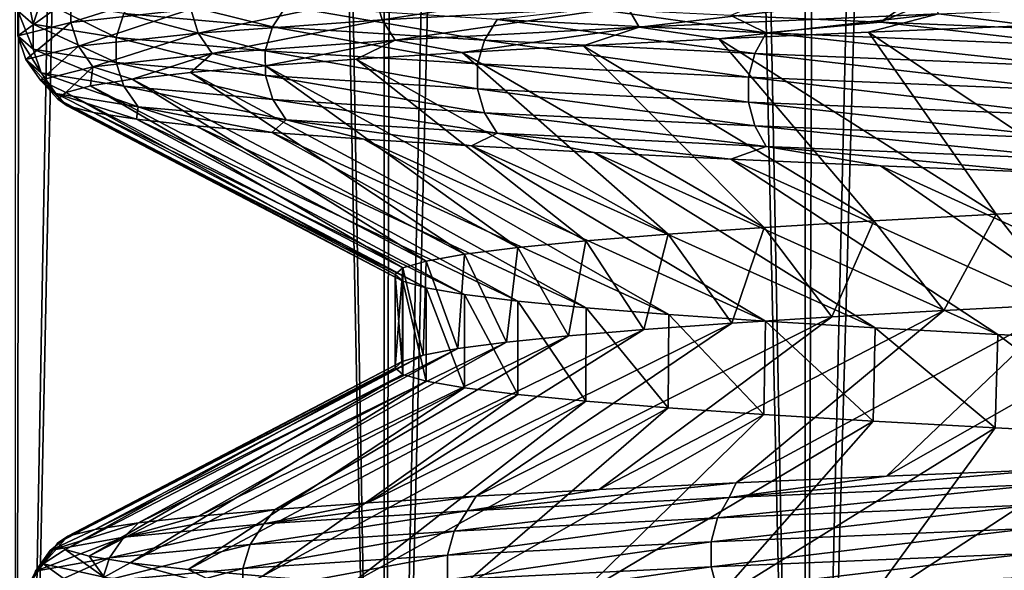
# Model space of a CAD drawing. Header units: metres. Extents: x -206 to 75, y -104 to 104.
# Tile 475 of 656: x -10.46 to -7.42, y -93.25 to -91.56. Entities that reach past the tile are written whole.
import ezdxf

# ---------------------------------------------------------------- set-up
doc = ezdxf.new("R2010")
doc.units = ezdxf.units.M
doc.layers.add('solid_01_1-CONSUMER_THERM_B_125288', color=7, linetype='CONTINUOUS')

msp = doc.modelspace()

# ---------------------------------------------------------------- linework, layer by layer
at = {"layer": 'solid_01_1-CONSUMER_THERM_B_125288'}
for points in [[(-7.335672, -66.707863, 35.473965), (-8.037544, -66.726852, 34.97081), (-8.035554, -97, 34.972336)], [(-7.335672, -66.707863, 35.473965), (-8.035554, -97, 34.972336), (-6.599802, -97, 35.931637)], [(-8.037544, -66.726852, 34.97081), (-8.704977, -66.745857, 34.422871), (-8.035554, -97, 34.972336)], [(-9.335324, -66.764755, 33.832294), (-9.925726, -66.783531, 33.201721), (-9.333812, -97, 33.833813)], [(-8.704977, -66.745857, 34.422871), (-9.335324, -66.764755, 33.832294), (-9.333812, -97, 33.833813)], [(-8.704977, -66.745857, 34.422871), (-9.333812, -97, 33.833813), (-8.035554, -97, 34.972336)], [(-9.925726, -66.783531, 33.201721), (-10.473459, -66.802338, 32.534092), (-10.472335, -97, 32.535553)], [(-9.925726, -66.783531, 33.201721), (-10.472335, -97, 32.535553), (-9.333812, -97, 33.833813)], [(-10.926984, -67.163429, 17.094528), (-10.413426, -67.182404, 16.388247), (-10.472326, -97, 16.464436)], [(-10.413426, -67.182404, 16.388247), (-9.854057, -67.201515, 15.717201), (-10.472326, -97, 16.464436)], [(-9.854057, -67.201515, 15.717201), (-9.333823, -97, 15.166199), (-10.472326, -97, 16.464436)], [(-9.854057, -67.201515, 15.717201), (-9.251797, -67.220741, 15.084891), (-9.333823, -97, 15.166199)], [(-9.251797, -67.220741, 15.084891), (-8.60883, -67.239937, 14.4936), (-9.333823, -97, 15.166199)], [(-8.60883, -67.239937, 14.4936), (-8.0356, -97, 14.027699), (-9.333823, -97, 15.166199)], [(-8.60883, -67.239937, 14.4936), (-7.928323, -67.258987, 13.946247), (-8.0356, -97, 14.027699)], [(-7.928323, -67.258987, 13.946247), (-7.213043, -67.277962, 13.445046), (-8.0356, -97, 14.027699)], [(-7.213043, -67.277962, 13.445046), (-6.599861, -97, 13.068396), (-8.0356, -97, 14.027699)], [(-7.028803, -91.021385, 18.410177), (-8.2651, -91.54306, 18.285923), (-7.803605, -91.563553, 17.715429)], [(-6.578492, -91.042076, 17.926306), (-7.028803, -91.021385, 18.410177), (-7.803605, -91.563553, 17.715429)], [(-6.578492, -91.042076, 17.926306), (-7.803605, -91.563553, 17.715429), (-7.300748, -91.584198, 17.177347)], [(-10.300554, -91.488106, 26.384697), (-9.930492, -91.447166, 27.821144), (-10.300492, -91.564903, 26.384684)], [(-9.930492, -91.447166, 27.821144), (-9.930432, -91.523972, 27.821123), (-10.300492, -91.564903, 26.384684)], [(-9.362076, -91.483032, 29.191193), (-8.605121, -91.442101, 30.466625), (-9.340237, -91.556465, 29.180248)], [(-8.605121, -91.442101, 30.466625), (-8.585047, -91.515526, 30.452705), (-9.340237, -91.556465, 29.180248)], [(-10.439236, -91.455574, 24.909597), (-10.463531, -91.529037, 24.910549), (-10.416108, -91.569977, 23.427963)], [(-10.391922, -91.496513, 23.430454), (-10.439236, -91.455574, 24.909597), (-10.416108, -91.569977, 23.427963)], [(-10.093398, -91.474045, 21.983599), (-10.1371, -91.537445, 21.972704), (-9.678097, -91.578384, 20.565994)], [(-9.636374, -91.514977, 20.582954), (-10.093398, -91.474045, 21.983599), (-9.678097, -91.578384, 20.565994)], [(-9.930432, -91.523972, 27.821123), (-9.362076, -91.483032, 29.191193), (-9.907268, -91.597397, 27.813374)], [(-9.362076, -91.483032, 29.191193), (-9.340237, -91.556465, 29.180248), (-9.907268, -91.597397, 27.813374)], [(-8.585047, -91.515526, 30.452705), (-7.657618, -91.474594, 31.605968), (-8.547958, -91.578865, 30.426989)], [(-7.657618, -91.474594, 31.605968), (-7.624536, -91.537933, 31.57527), (-8.547958, -91.578865, 30.426989)], [(-10.463531, -91.529037, 24.910549), (-10.300554, -91.488106, 26.384697), (-10.463469, -91.605843, 24.910545)], [(-10.300554, -91.488106, 26.384697), (-10.300492, -91.564903, 26.384684), (-10.463469, -91.605843, 24.910545)], [(-10.391922, -91.496513, 23.430454), (-10.416108, -91.569977, 23.427963), (-10.160692, -91.610909, 21.966822)], [(-10.1371, -91.537445, 21.972704), (-10.391922, -91.496513, 23.430454), (-10.160692, -91.610909, 21.966822)], [(-7.624536, -91.537933, 31.57527), (-6.548771, -91.496994, 32.582012), (-7.339146, -91.574463, 31.784136)], [(-10.463531, -91.529037, 24.910549), (-10.463469, -91.605843, 24.910545), (-10.416044, -91.646774, 23.427967)], [(-10.416108, -91.569977, 23.427963), (-10.463531, -91.529037, 24.910549), (-10.416044, -91.646774, 23.427967)], [(-10.300492, -91.564903, 26.384684), (-9.930432, -91.523972, 27.821123), (-10.276464, -91.638336, 26.380285)], [(-9.930432, -91.523972, 27.821123), (-9.907268, -91.597397, 27.813374), (-10.276464, -91.638336, 26.380285)], [(-10.1371, -91.537445, 21.972704), (-10.160692, -91.610909, 21.966822), (-9.700621, -91.651848, 20.556837)], [(-9.678097, -91.578384, 20.565994), (-10.1371, -91.537445, 21.972704), (-9.700621, -91.651848, 20.556837)], [(-9.636374, -91.514977, 20.582954), (-9.678097, -91.578384, 20.565994), (-9.024897, -91.619316, 19.238012)], [(-8.98599, -91.555916, 19.260696), (-9.636374, -91.514977, 20.582954), (-9.024897, -91.619316, 19.238012)], [(-9.340237, -91.556465, 29.180248), (-8.585047, -91.515526, 30.452705), (-9.299886, -91.619804, 29.160028)], [(-8.585047, -91.515526, 30.452705), (-8.547958, -91.578865, 30.426989), (-9.299886, -91.619804, 29.160028)], [(-8.15606, -91.596848, 18.043257), (-8.686191, -91.52256, 18.889984), (-8.98599, -91.555916, 19.260696)], [(-8.15606, -91.596848, 18.043257), (-8.2651, -91.54306, 18.285923), (-8.686191, -91.52256, 18.889984)], [(-8.547958, -91.578865, 30.426989), (-7.624536, -91.537933, 31.57527), (-8.301942, -91.615715, 30.66427)], [(-7.624536, -91.537933, 31.57527), (-7.840526, -91.595055, 31.241304), (-8.301942, -91.615715, 30.66427)], [(-8.15606, -91.596848, 18.043257), (-7.803605, -91.563553, 17.715429), (-8.2651, -91.54306, 18.285923)], [(-7.624536, -91.537933, 31.57527), (-7.339146, -91.574463, 31.784136), (-7.840526, -91.595055, 31.241304)], [(-10.463469, -91.605843, 24.910545), (-10.300492, -91.564903, 26.384684), (-10.439059, -91.679268, 24.909586)], [(-10.300492, -91.564903, 26.384684), (-10.276464, -91.638336, 26.380285), (-10.439059, -91.679268, 24.909586)], [(-10.416108, -91.569977, 23.427963), (-10.416044, -91.646774, 23.427967), (-10.16063, -91.687714, 21.966835)], [(-10.160692, -91.610909, 21.966822), (-10.416108, -91.569977, 23.427963), (-10.16063, -91.687714, 21.966835)], [(-9.907268, -91.597397, 27.813374), (-9.340237, -91.556465, 29.180248), (-9.864467, -91.660736, 27.799061)], [(-9.340237, -91.556465, 29.180248), (-9.299886, -91.619804, 29.160028), (-9.864467, -91.660736, 27.799061)], [(-8.98599, -91.555916, 19.260696), (-9.024897, -91.619316, 19.238012), (-8.191374, -91.660255, 18.015303)], [(-8.15606, -91.596848, 18.043257), (-8.98599, -91.555916, 19.260696), (-8.191374, -91.660255, 18.015303)], [(-7.161644, -91.637787, 16.956079), (-7.803605, -91.563553, 17.715429), (-8.15606, -91.596848, 18.043257)], [(-7.840526, -91.595055, 31.241304), (-7.339146, -91.574463, 31.784136), (-7.031831, -92.13562, 30.586325)], [(-7.161644, -91.637787, 16.956079), (-7.300748, -91.584198, 17.177347), (-7.803605, -91.563553, 17.715429)], [(-10.276464, -91.638336, 26.380285), (-9.907268, -91.597397, 27.813374), (-10.232068, -91.701675, 26.372164)], [(-9.907268, -91.597397, 27.813374), (-9.864467, -91.660736, 27.799061), (-10.232068, -91.701675, 26.372164)], [(-9.678097, -91.578384, 20.565994), (-9.700621, -91.651848, 20.556837), (-9.0459, -91.69278, 19.225765)], [(-9.024897, -91.619316, 19.238012), (-9.678097, -91.578384, 20.565994), (-9.0459, -91.69278, 19.225765)], [(-9.299886, -91.619804, 29.160028), (-8.547958, -91.578865, 30.426989), (-9.093428, -91.656967, 29.42313)], [(-8.547958, -91.578865, 30.426989), (-8.720471, -91.636391, 30.056818), (-9.093428, -91.656967, 29.42313)], [(-8.547958, -91.578865, 30.426989), (-8.301942, -91.615715, 30.66427), (-8.720471, -91.636391, 30.056818)], [(-8.301942, -91.615715, 30.66427), (-7.840526, -91.595055, 31.241304), (-7.447095, -92.156235, 30.070528)], [(-8.15606, -91.596848, 18.043257), (-8.191374, -91.660255, 18.015303), (-7.192653, -91.701195, 16.923416)], [(-7.161644, -91.637787, 16.956079), (-8.15606, -91.596848, 18.043257), (-7.192653, -91.701195, 16.923416)], [(-7.840526, -91.595055, 31.241304), (-7.031831, -92.13562, 30.586325), (-7.447095, -92.156235, 30.070528)], [(-10.463469, -91.605843, 24.910545), (-10.439059, -91.679268, 24.909586), (-10.391746, -91.720207, 23.430468)], [(-10.416044, -91.646774, 23.427967), (-10.463469, -91.605843, 24.910545), (-10.391746, -91.720207, 23.430468)], [(-10.160692, -91.610909, 21.966822), (-10.16063, -91.687714, 21.966835), (-9.700561, -91.728645, 20.55686)], [(-9.700621, -91.651848, 20.556837), (-10.160692, -91.610909, 21.966822), (-9.700561, -91.728645, 20.55686)], [(-9.864467, -91.660736, 27.799061), (-9.299886, -91.619804, 29.160028), (-9.699984, -91.69799, 28.081945)], [(-9.299886, -91.619804, 29.160028), (-9.42008, -91.677452, 28.764536), (-9.699984, -91.69799, 28.081945)], [(-9.299886, -91.619804, 29.160028), (-9.093428, -91.656967, 29.42313), (-9.42008, -91.677452, 28.764536)], [(-9.024897, -91.619316, 19.238012), (-9.0459, -91.69278, 19.225765), (-8.210438, -91.733719, 18.000208)], [(-8.191374, -91.660255, 18.015303), (-9.024897, -91.619316, 19.238012), (-8.210438, -91.733719, 18.000208)], [(-8.720471, -91.636391, 30.056818), (-8.301942, -91.615715, 30.66427), (-7.824466, -92.176949, 29.526701)], [(-8.301942, -91.615715, 30.66427), (-7.447095, -92.156235, 30.070528), (-7.824466, -92.176949, 29.526701)], [(-10.439059, -91.679268, 24.909586), (-10.276464, -91.638336, 26.380285), (-10.393961, -91.742607, 24.907816)], [(-10.416044, -91.646774, 23.427967), (-10.391746, -91.720207, 23.430468), (-10.136928, -91.761139, 21.972742)], [(-10.16063, -91.687714, 21.966835), (-10.416044, -91.646774, 23.427967), (-10.136928, -91.761139, 21.972742)], [(-10.276464, -91.638336, 26.380285), (-10.232068, -91.701675, 26.372164), (-10.393961, -91.742607, 24.907816)], [(-10.232068, -91.701675, 26.372164), (-9.864467, -91.660736, 27.799061), (-10.111435, -91.739304, 26.663612)], [(-9.864467, -91.660736, 27.799061), (-9.931, -91.718613, 27.380011), (-10.111435, -91.739304, 26.663612)], [(-9.864467, -91.660736, 27.799061), (-9.699984, -91.69799, 28.081945), (-9.931, -91.718613, 27.380011)], [(-9.700621, -91.651848, 20.556837), (-9.700561, -91.728645, 20.55686), (-9.045844, -91.769585, 19.225796)], [(-9.0459, -91.69278, 19.225765), (-9.700621, -91.651848, 20.556837), (-9.045844, -91.769585, 19.225796)], [(-9.42008, -91.677452, 28.764536), (-9.093428, -91.656967, 29.42313), (-8.45828, -92.218025, 28.366199)], [(-9.093428, -91.656967, 29.42313), (-8.720471, -91.636391, 30.056818), (-8.162028, -92.197586, 28.957722)], [(-9.093428, -91.656967, 29.42313), (-8.162028, -92.197586, 28.957722), (-8.45828, -92.218025, 28.366199)], [(-8.720471, -91.636391, 30.056818), (-7.824466, -92.176949, 29.526701), (-8.162028, -92.197586, 28.957722)], [(-8.191374, -91.660255, 18.015303), (-8.210438, -91.733719, 18.000208), (-7.209392, -91.774651, 16.905783)], [(-7.192653, -91.701195, 16.923416), (-8.191374, -91.660255, 18.015303), (-7.209392, -91.774651, 16.905783)], [(-10.439059, -91.679268, 24.909586), (-10.393961, -91.742607, 24.907816), (-10.346852, -91.783546, 23.435089)], [(-10.391746, -91.720207, 23.430468), (-10.439059, -91.679268, 24.909586), (-10.346852, -91.783546, 23.435089)], [(-10.16063, -91.687714, 21.966835), (-10.136928, -91.761139, 21.972742), (-9.677932, -91.802078, 20.566057)], [(-9.700561, -91.728645, 20.55686), (-10.16063, -91.687714, 21.966835), (-9.677932, -91.802078, 20.566057)], [(-9.699984, -91.69799, 28.081945), (-9.42008, -91.677452, 28.764536), (-8.712003, -92.238441, 27.754381)], [(-9.42008, -91.677452, 28.764536), (-8.45828, -92.218025, 28.366199), (-8.712003, -92.238441, 27.754381)], [(-9.0459, -91.69278, 19.225765), (-9.045844, -91.769585, 19.225796), (-8.210386, -91.810516, 18.000246)], [(-8.210438, -91.733719, 18.000208), (-9.0459, -91.69278, 19.225765), (-8.210386, -91.810516, 18.000246)], [(-10.393961, -91.742607, 24.907816), (-10.232068, -91.701675, 26.372164), (-10.316195, -91.780426, 25.208929)], [(-10.391746, -91.720207, 23.430468), (-10.346852, -91.783546, 23.435089), (-10.093135, -91.824478, 21.983662)], [(-10.136928, -91.761139, 21.972742), (-10.391746, -91.720207, 23.430468), (-10.093135, -91.824478, 21.983662)], [(-10.232068, -91.701675, 26.372164), (-10.239922, -91.759926, 25.938988), (-10.316195, -91.780426, 25.208929)], [(-10.232068, -91.701675, 26.372164), (-10.111435, -91.739304, 26.663612), (-10.239922, -91.759926, 25.938988)], [(-10.111435, -91.739304, 26.663612), (-9.931, -91.718613, 27.380011), (-9.08673, -92.279785, 26.480238)], [(-9.931, -91.718613, 27.380011), (-9.699984, -91.69799, 28.081945), (-8.921997, -92.259026, 27.124493)], [(-9.931, -91.718613, 27.380011), (-8.921997, -92.259026, 27.124493), (-9.08673, -92.279785, 26.480238)], [(-9.699984, -91.69799, 28.081945), (-8.712003, -92.238441, 27.754381), (-8.921997, -92.259026, 27.124493)], [(-10.393961, -91.742607, 24.907816), (-10.316195, -91.780426, 25.208929), (-10.340275, -91.800926, 24.472813)], [(-10.393961, -91.742607, 24.907816), (-10.340275, -91.800926, 24.472813), (-10.31181, -91.82151, 23.734705)], [(-10.346852, -91.783546, 23.435089), (-10.393961, -91.742607, 24.907816), (-10.31181, -91.82151, 23.734705)], [(-10.239922, -91.759926, 25.938988), (-10.111435, -91.739304, 26.663612), (-9.205004, -92.300598, 25.825861)], [(-10.111435, -91.739304, 26.663612), (-9.08673, -92.279785, 26.480238), (-9.205004, -92.300598, 25.825861)], [(-9.700561, -91.728645, 20.55686), (-9.677932, -91.802078, 20.566057), (-9.024742, -91.84301, 19.238098)], [(-9.045844, -91.769585, 19.225796), (-9.700561, -91.728645, 20.55686), (-9.024742, -91.84301, 19.238098)], [(-8.210438, -91.733719, 18.000208), (-8.210386, -91.810516, 18.000246), (-7.209346, -91.851456, 16.905827)], [(-7.209392, -91.774651, 16.905783), (-8.210438, -91.733719, 18.000208), (-7.209346, -91.851456, 16.905827)], [(-10.346852, -91.783546, 23.435089), (-10.31181, -91.82151, 23.734705), (-10.230883, -91.842163, 23.000202)], [(-10.346852, -91.783546, 23.435089), (-10.230883, -91.842163, 23.000202), (-10.098156, -91.862831, 22.274715)], [(-10.093135, -91.824478, 21.983662), (-10.346852, -91.783546, 23.435089), (-10.098156, -91.862831, 22.274715)], [(-10.340275, -91.800926, 24.472813), (-10.316195, -91.780426, 25.208929), (-9.3, -92.341942, 24.5)], [(-10.316195, -91.780426, 25.208929), (-10.239922, -91.759926, 25.938988), (-9.27626, -92.321266, 25.16407)], [(-10.316195, -91.780426, 25.208929), (-9.27626, -92.321266, 25.16407), (-9.3, -92.341942, 24.5)], [(-10.239922, -91.759926, 25.938988), (-9.205004, -92.300598, 25.825861), (-9.27626, -92.321266, 25.16407)], [(-10.136928, -91.761139, 21.972742), (-10.093135, -91.824478, 21.983662), (-9.636122, -91.865417, 20.583052)], [(-9.677932, -91.802078, 20.566057), (-10.136928, -91.761139, 21.972742), (-9.636122, -91.865417, 20.583052)], [(-9.045844, -91.769585, 19.225796), (-9.024742, -91.84301, 19.238098), (-8.191233, -91.883949, 18.015408)], [(-8.210386, -91.810516, 18.000246), (-9.045844, -91.769585, 19.225796), (-8.191233, -91.883949, 18.015408)], [(-9.276218, -92.362282, 23.835342), (-10.340275, -91.800926, 24.472813), (-9.3, -92.341942, 24.5)], [(-9.276218, -92.362282, 23.835342), (-10.31181, -91.82151, 23.734705), (-10.340275, -91.800926, 24.472813)], [(-9.677932, -91.802078, 20.566057), (-9.636122, -91.865417, 20.583052), (-8.985754, -91.906349, 19.26083)], [(-9.024742, -91.84301, 19.238098), (-9.677932, -91.802078, 20.566057), (-8.985754, -91.906349, 19.26083)], [(-8.210386, -91.810516, 18.000246), (-8.191233, -91.883949, 18.015408), (-7.192528, -91.924881, 16.923542)], [(-7.209346, -91.851456, 16.905827), (-8.210386, -91.810516, 18.000246), (-7.192528, -91.924881, 16.923542)], [(-9.204962, -92.382988, 23.173849), (-10.230883, -91.842163, 23.000202), (-10.31181, -91.82151, 23.734705)], [(-9.276218, -92.362282, 23.835342), (-9.204962, -92.382988, 23.173849), (-10.31181, -91.82151, 23.734705)], [(-9.086741, -92.403778, 22.519814), (-10.098156, -91.862831, 22.274715), (-10.230883, -91.842163, 23.000202)], [(-9.204962, -92.382988, 23.173849), (-9.086741, -92.403778, 22.519814), (-10.230883, -91.842163, 23.000202)], [(-10.093135, -91.824478, 21.983662), (-10.098156, -91.862831, 22.274715), (-9.914671, -91.883415, 21.56284)], [(-10.093135, -91.824478, 21.983662), (-9.914671, -91.883415, 21.56284), (-9.68071, -91.903908, 20.865698)], [(-9.636122, -91.865417, 20.583052), (-10.093135, -91.824478, 21.983662), (-9.68071, -91.903908, 20.865698)], [(-9.024742, -91.84301, 19.238098), (-8.985754, -91.906349, 19.26083), (-8.155846, -91.947289, 18.043423)], [(-8.191233, -91.883949, 18.015408), (-9.024742, -91.84301, 19.238098), (-8.155846, -91.947289, 18.043423)], [(-8.921908, -92.424553, 21.875204), (-9.914671, -91.883415, 21.56284), (-10.098156, -91.862831, 22.274715)], [(-9.086741, -92.403778, 22.519814), (-8.921908, -92.424553, 21.875204), (-10.098156, -91.862831, 22.274715)], [(-9.636122, -91.865417, 20.583052), (-9.68071, -91.903908, 20.865698), (-9.396742, -91.924446, 20.18475)], [(-9.636122, -91.865417, 20.583052), (-9.396742, -91.924446, 20.18475), (-9.064497, -91.945068, 19.524656)], [(-8.985754, -91.906349, 19.26083), (-9.636122, -91.865417, 20.583052), (-9.064497, -91.945068, 19.524656)], [(-8.711492, -92.445114, 21.244249), (-9.68071, -91.903908, 20.865698), (-9.914671, -91.883415, 21.56284)], [(-8.921908, -92.424553, 21.875204), (-8.711492, -92.445114, 21.244249), (-9.914671, -91.883415, 21.56284)], [(-8.456606, -92.465599, 20.63014), (-9.396742, -91.924446, 20.18475), (-9.68071, -91.903908, 20.865698)], [(-8.711492, -92.445114, 21.244249), (-8.456606, -92.465599, 20.63014), (-9.68071, -91.903908, 20.865698)], [(-8.985754, -91.906349, 19.26083), (-9.064497, -91.945068, 19.524656), (-8.686193, -91.965752, 18.88999)], [(-8.985754, -91.906349, 19.26083), (-8.686193, -91.965752, 18.88999), (-8.265083, -91.986389, 18.285902)], [(-8.155846, -91.947289, 18.043423), (-8.985754, -91.906349, 19.26083), (-8.265083, -91.986389, 18.285902)], [(-8.191233, -91.883949, 18.015408), (-8.155846, -91.947289, 18.043423), (-7.161456, -91.98822, 16.956274)], [(-7.192528, -91.924881, 16.923542), (-8.191233, -91.883949, 18.015408), (-7.161456, -91.98822, 16.956274)], [(-8.158599, -92.486198, 20.036003), (-9.064497, -91.945068, 19.524656), (-9.396742, -91.924446, 20.18475)], [(-8.456606, -92.465599, 20.63014), (-8.158599, -92.486198, 20.036003), (-9.396742, -91.924446, 20.18475)], [(-7.819804, -92.506897, 19.466049), (-8.686193, -91.965752, 18.88999), (-9.064497, -91.945068, 19.524656)], [(-8.158599, -92.486198, 20.036003), (-7.819804, -92.506897, 19.466049), (-9.064497, -91.945068, 19.524656)], [(-7.442093, -92.527603, 18.922792), (-8.265083, -91.986389, 18.285902), (-8.686193, -91.965752, 18.88999)], [(-7.819804, -92.506897, 19.466049), (-7.442093, -92.527603, 18.922792), (-8.686193, -91.965752, 18.88999)], [(-8.155846, -91.947289, 18.043423), (-8.265083, -91.986389, 18.285902), (-7.803578, -92.006889, 17.715397)], [(-8.155846, -91.947289, 18.043423), (-7.803578, -92.006889, 17.715397), (-7.300722, -92.02739, 17.17732)], [(-7.161456, -91.98822, 16.956274), (-8.155846, -91.947289, 18.043423), (-7.300722, -92.02739, 17.17732)], [(-7.026927, -92.548149, 18.408014), (-7.803578, -92.006889, 17.715397), (-8.265083, -91.986389, 18.285902)], [(-7.442093, -92.527603, 18.922792), (-7.026927, -92.548149, 18.408014), (-8.265083, -91.986389, 18.285902)], [(-6.576003, -92.568542, 17.923817), (-7.300722, -92.02739, 17.17732), (-7.803578, -92.006889, 17.715397)], [(-7.026927, -92.548149, 18.408014), (-6.576003, -92.568542, 17.923817), (-7.803578, -92.006889, 17.715397)], [(-7.229315, -92.433037, 30.350386), (-7.447095, -92.156235, 30.070528), (-7.031831, -92.13562, 30.586325)], [(-7.953444, -92.472389, 29.320034), (-8.162028, -92.197586, 28.957722), (-7.824466, -92.176949, 29.526701)], [(-7.953444, -92.472389, 29.320034), (-7.824466, -92.176949, 29.526701), (-7.608634, -92.452652, 29.847775)], [(-7.608634, -92.452652, 29.847775), (-7.824466, -92.176949, 29.526701), (-7.447095, -92.156235, 30.070528)], [(-7.608634, -92.452652, 29.847775), (-7.447095, -92.156235, 30.070528), (-7.229315, -92.433037, 30.350386)], [(-8.262366, -92.492096, 28.768875), (-8.45828, -92.218025, 28.366199), (-8.162028, -92.197586, 28.957722)], [(-8.262366, -92.492096, 28.768875), (-8.162028, -92.197586, 28.957722), (-7.953444, -92.472389, 29.320034)], [(-8.765555, -92.531227, 27.607256), (-8.921997, -92.259026, 27.124493), (-8.712003, -92.238441, 27.754381)], [(-8.765555, -92.531227, 27.607256), (-8.712003, -92.238441, 27.754381), (-8.533733, -92.511711, 28.196672)], [(-8.533733, -92.511711, 28.196672), (-8.712003, -92.238441, 27.754381), (-8.45828, -92.218025, 28.366199)], [(-8.533733, -92.511711, 28.196672), (-8.45828, -92.218025, 28.366199), (-8.262366, -92.492096, 28.768875)], [(-8.956759, -92.550797, 27.00329), (-9.08673, -92.279785, 26.480238), (-8.921997, -92.259026, 27.124493)], [(-8.956759, -92.550797, 27.00329), (-8.921997, -92.259026, 27.124493), (-8.765555, -92.531227, 27.607256)], [(-9.213758, -92.590385, 25.763594), (-9.27626, -92.321266, 25.16407), (-9.205004, -92.300598, 25.825861)], [(-9.213758, -92.590385, 25.763594), (-9.205004, -92.300598, 25.825861), (-9.106447, -92.570572, 26.387491)], [(-9.106447, -92.570572, 26.387491), (-9.205004, -92.300598, 25.825861), (-9.08673, -92.279785, 26.480238)], [(-9.106447, -92.570572, 26.387491), (-9.08673, -92.279785, 26.480238), (-8.956759, -92.550797, 27.00329)], [(-9.3, -92.629486, 24.5), (-9.3, -92.341942, 24.5), (-9.27626, -92.321266, 25.16407)], [(-9.3, -92.629486, 24.5), (-9.27626, -92.321266, 25.16407), (-9.278422, -92.61013, 25.133148)], [(-9.278422, -92.61013, 25.133148), (-9.27626, -92.321266, 25.16407), (-9.213758, -92.590385, 25.763594)], [(-9.276275, -92.650192, 23.836126), (-9.276218, -92.362282, 23.835342), (-9.3, -92.341942, 24.5)], [(-9.276275, -92.650192, 23.836126), (-9.3, -92.341942, 24.5), (-9.3, -92.629486, 24.5)], [(-9.205033, -92.670799, 23.174343), (-9.276218, -92.362282, 23.835342), (-9.276275, -92.650192, 23.836126)], [(-9.205033, -92.670799, 23.174343), (-9.204962, -92.382988, 23.173849), (-9.276218, -92.362282, 23.835342)], [(-9.086763, -92.691597, 22.519917), (-9.204962, -92.382988, 23.173849), (-9.205033, -92.670799, 23.174343)], [(-9.086763, -92.691597, 22.519917), (-9.086741, -92.403778, 22.519814), (-9.204962, -92.382988, 23.173849)], [(-8.922048, -92.712387, 21.875677), (-9.086741, -92.403778, 22.519814), (-9.086763, -92.691597, 22.519917)], [(-8.922048, -92.712387, 21.875677), (-8.921908, -92.424553, 21.875204), (-9.086741, -92.403778, 22.519814)], [(-8.712145, -92.732994, 21.245998), (-8.921908, -92.424553, 21.875204), (-8.922048, -92.712387, 21.875677)], [(-8.712145, -92.732994, 21.245998), (-8.711492, -92.445114, 21.244249), (-8.921908, -92.424553, 21.875204)], [(-6.816847, -92.413612, 30.826183), (-7.27983, -92.943237, 31.843374), (-7.784523, -92.963745, 31.306379)], [(-7.229315, -92.433037, 30.350386), (-6.816847, -92.413612, 30.826183), (-7.784523, -92.963745, 31.306379)], [(-8.458678, -92.75341, 20.634672), (-8.711492, -92.445114, 21.244249), (-8.712145, -92.732994, 21.245998)], [(-8.458678, -92.75341, 20.634672), (-8.456606, -92.465599, 20.63014), (-8.711492, -92.445114, 21.244249)], [(-7.608634, -92.452652, 29.847775), (-8.248339, -92.984253, 30.736372), (-8.670794, -93.00486, 30.13389)], [(-7.953444, -92.472389, 29.320034), (-7.608634, -92.452652, 29.847775), (-8.670794, -93.00486, 30.13389)], [(-7.229315, -92.433037, 30.350386), (-7.784523, -92.963745, 31.306379), (-8.248339, -92.984253, 30.736372)], [(-7.608634, -92.452652, 29.847775), (-7.229315, -92.433037, 30.350386), (-8.248339, -92.984253, 30.736372)], [(-7.953444, -92.472389, 29.320034), (-8.670794, -93.00486, 30.13389), (-9.050524, -93.025543, 29.500765)], [(-8.262366, -92.492096, 28.768875), (-7.953444, -92.472389, 29.320034), (-9.050524, -93.025543, 29.500765)], [(-8.162944, -92.773788, 20.043953), (-8.456606, -92.465599, 20.63014), (-8.458678, -92.75341, 20.634672)], [(-8.162944, -92.773788, 20.043953), (-8.158599, -92.486198, 20.036003), (-8.456606, -92.465599, 20.63014)], [(-7.826202, -92.794342, 19.476002), (-8.158599, -92.486198, 20.036003), (-8.162944, -92.773788, 20.043953)], [(-7.826202, -92.794342, 19.476002), (-7.819804, -92.506897, 19.466049), (-8.158599, -92.486198, 20.036003)], [(-8.533733, -92.511711, 28.196672), (-9.384587, -93.046188, 28.841536), (-9.670729, -93.066757, 28.16062)], [(-8.765555, -92.531227, 27.607256), (-8.533733, -92.511711, 28.196672), (-9.670729, -93.066757, 28.16062)], [(-8.262366, -92.492096, 28.768875), (-9.050524, -93.025543, 29.500765), (-9.384587, -93.046188, 28.841536)], [(-8.533733, -92.511711, 28.196672), (-8.262366, -92.492096, 28.768875), (-9.384587, -93.046188, 28.841536)], [(-7.44965, -92.815033, 18.93289), (-7.819804, -92.506897, 19.466049), (-7.826202, -92.794342, 19.476002)], [(-7.44965, -92.815033, 18.93289), (-7.442093, -92.527603, 18.922792), (-7.819804, -92.506897, 19.466049)], [(-8.765555, -92.531227, 27.607256), (-9.670729, -93.066757, 28.16062), (-9.906581, -93.087227, 27.464239)], [(-8.956759, -92.550797, 27.00329), (-8.765555, -92.531227, 27.607256), (-9.906581, -93.087227, 27.464239)], [(-7.034412, -92.835686, 18.416658), (-7.442093, -92.527603, 18.922792), (-7.44965, -92.815033, 18.93289)], [(-7.034412, -92.835686, 18.416658), (-7.026927, -92.548149, 18.408014), (-7.442093, -92.527603, 18.922792)], [(-9.106447, -92.570572, 26.387491), (-10.091915, -93.107765, 26.7537), (-10.226666, -93.128433, 26.028587)], [(-9.213758, -92.590385, 25.763594), (-9.106447, -92.570572, 26.387491), (-10.226666, -93.128433, 26.028587)], [(-8.956759, -92.550797, 27.00329), (-9.906581, -93.087227, 27.464239), (-10.091915, -93.107765, 26.7537)], [(-9.106447, -92.570572, 26.387491), (-8.956759, -92.550797, 27.00329), (-10.091915, -93.107765, 26.7537)], [(-9.213758, -92.590385, 25.763594), (-10.226666, -93.128433, 26.028587), (-10.309605, -93.149109, 25.294416)], [(-9.278422, -92.61013, 25.133148), (-9.213758, -92.590385, 25.763594), (-10.309605, -93.149109, 25.294416)], [(-9.278422, -92.61013, 25.133148), (-10.309605, -93.149109, 25.294416), (-10.340102, -93.169708, 24.556265)], [(-9.3, -92.629486, 24.5), (-9.278422, -92.61013, 25.133148), (-10.340102, -93.169708, 24.556265)], [(-9.3, -92.629486, 24.5), (-10.340102, -93.169708, 24.556265), (-10.318024, -93.190239, 23.818985)], [(-9.276275, -92.650192, 23.836126), (-9.3, -92.629486, 24.5), (-10.318024, -93.190239, 23.818985)], [(-9.276275, -92.650192, 23.836126), (-10.318024, -93.190239, 23.818985), (-10.24367, -93.210747, 23.087667)], [(-9.205033, -92.670799, 23.174343), (-9.276275, -92.650192, 23.836126), (-10.24367, -93.210747, 23.087667)], [(-9.205033, -92.670799, 23.174343), (-10.24367, -93.210747, 23.087667), (-10.117245, -93.231331, 22.363432)], [(-9.086763, -92.691597, 22.519917), (-9.205033, -92.670799, 23.174343), (-10.117245, -93.231331, 22.363432)], [(-9.086763, -92.691597, 22.519917), (-10.117245, -93.231331, 22.363432), (-9.938924, -93.252007, 21.647369)], [(-8.922048, -92.712387, 21.875677), (-9.086763, -92.691597, 22.519917), (-9.938924, -93.252007, 21.647369)], [(-8.922048, -92.712387, 21.875677), (-9.938924, -93.252007, 21.647369), (-9.709726, -93.272659, 20.944641)], [(-8.712145, -92.732994, 21.245998), (-8.922048, -92.712387, 21.875677), (-9.709726, -93.272659, 20.944641)], [(-8.712145, -92.732994, 21.245998), (-9.709726, -93.272659, 20.944641), (-9.431393, -93.293228, 20.260696)], [(-8.458678, -92.75341, 20.634672), (-8.712145, -92.732994, 21.245998), (-9.431393, -93.293228, 20.260696)], [(-8.458678, -92.75341, 20.634672), (-9.431393, -93.293228, 20.260696), (-9.106214, -93.313713, 19.600613)], [(-8.162944, -92.773788, 20.043953), (-8.458678, -92.75341, 20.634672), (-9.106214, -93.313713, 19.600613)], [(-8.162944, -92.773788, 20.043953), (-9.106214, -93.313713, 19.600613), (-8.735485, -93.334244, 18.966705)], [(-7.826202, -92.794342, 19.476002), (-8.162944, -92.773788, 20.043953), (-8.735485, -93.334244, 18.966705)], [(-7.826202, -92.794342, 19.476002), (-8.735485, -93.334244, 18.966705), (-8.319152, -93.354889, 18.358889)], [(-7.44965, -92.815033, 18.93289), (-7.826202, -92.794342, 19.476002), (-8.319152, -93.354889, 18.358889)], [(-7.44965, -92.815033, 18.93289), (-8.319152, -93.354889, 18.358889), (-7.859376, -93.375565, 17.780685)], [(-7.034412, -92.835686, 18.416658), (-7.44965, -92.815033, 18.93289), (-7.859376, -93.375565, 17.780685)], [(-7.034412, -92.835686, 18.416658), (-7.859376, -93.375565, 17.780685), (-7.359506, -93.396172, 17.236506)], [(-8.270557, -93.029579, 30.809376), (-7.784523, -92.963745, 31.306379), (-7.27983, -92.943237, 31.843374)], [(-8.270557, -93.029579, 30.809376), (-7.27983, -92.943237, 31.843374), (-7.295819, -92.98864, 31.914219)], [(-8.270557, -93.029579, 30.809376), (-8.248339, -92.984253, 30.736372), (-7.784523, -92.963745, 31.306379)], [(-9.07851, -93.070511, 29.577242), (-8.670794, -93.00486, 30.13389), (-8.248339, -92.984253, 30.736372)], [(-9.07851, -93.070511, 29.577242), (-8.248339, -92.984253, 30.736372), (-8.270557, -93.029579, 30.809376)], [(-7.295819, -92.98864, 31.914219), (-7.327418, -93.052063, 31.946333), (-8.306378, -93.092995, 30.836702)], [(-8.270557, -93.029579, 30.809376), (-7.295819, -92.98864, 31.914219), (-8.306378, -93.092995, 30.836702)], [(-9.705077, -93.11145, 28.24354), (-9.384587, -93.046188, 28.841536), (-9.050524, -93.025543, 29.500765)], [(-9.705077, -93.11145, 28.24354), (-9.050524, -93.025543, 29.500765), (-9.07851, -93.070511, 29.577242)], [(-8.270557, -93.029579, 30.809376), (-8.306378, -93.092995, 30.836702), (-9.11783, -93.133926, 29.599232)], [(-9.07851, -93.070511, 29.577242), (-8.270557, -93.029579, 30.809376), (-9.11783, -93.133926, 29.599232)], [(-9.07851, -93.070511, 29.577242), (-9.050524, -93.025543, 29.500765), (-8.670794, -93.00486, 30.13389)], [(-9.705077, -93.11145, 28.24354), (-9.670729, -93.066757, 28.16062), (-9.384587, -93.046188, 28.841536)], [(-7.327418, -93.052063, 31.946333), (-7.344478, -93.125542, 31.963667), (-8.325718, -93.166473, 30.851454)], [(-8.306378, -93.092995, 30.836702), (-7.327418, -93.052063, 31.946333), (-8.325718, -93.166473, 30.851454)], [(-10.13689, -93.152382, 26.834923), (-9.906581, -93.087227, 27.464239), (-9.670729, -93.066757, 28.16062)], [(-10.13689, -93.152382, 26.834923), (-9.670729, -93.066757, 28.16062), (-9.705077, -93.11145, 28.24354)], [(-10.13689, -93.152382, 26.834923), (-10.091915, -93.107765, 26.7537), (-9.906581, -93.087227, 27.464239)], [(-9.07851, -93.070511, 29.577242), (-9.11783, -93.133926, 29.599232), (-9.747109, -93.174866, 28.259752)], [(-9.705077, -93.11145, 28.24354), (-9.07851, -93.070511, 29.577242), (-9.747109, -93.174866, 28.259752)], [(-8.306378, -93.092995, 30.836702), (-8.325718, -93.166473, 30.851454), (-9.139059, -93.207413, 29.611103)], [(-9.11783, -93.133926, 29.599232), (-8.306378, -93.092995, 30.836702), (-9.139059, -93.207413, 29.611103)], [(-10.364539, -93.193321, 25.379139), (-10.226666, -93.128433, 26.028587), (-10.091915, -93.107765, 26.7537)], [(-10.364539, -93.193321, 25.379139), (-10.091915, -93.107765, 26.7537), (-10.13689, -93.152382, 26.834923)], [(-9.705077, -93.11145, 28.24354), (-9.747109, -93.174866, 28.259752), (-10.180793, -93.215797, 26.845034)], [(-10.13689, -93.152382, 26.834923), (-9.705077, -93.11145, 28.24354), (-10.180793, -93.215797, 26.845034)], [(-10.13689, -93.152382, 26.834923), (-10.180793, -93.215797, 26.845034), (-10.409426, -93.256729, 25.382948)], [(-10.364539, -93.193321, 25.379139), (-10.13689, -93.152382, 26.834923), (-10.409426, -93.256729, 25.382948)], [(-10.385228, -93.234261, 23.905769), (-10.340102, -93.169708, 24.556265), (-10.309605, -93.149109, 25.294416)], [(-10.385228, -93.234261, 23.905769), (-10.309605, -93.149109, 25.294416), (-10.364539, -93.193321, 25.379139)], [(-10.364539, -93.193321, 25.379139), (-10.309605, -93.149109, 25.294416), (-10.226666, -93.128433, 26.028587)], [(-9.11783, -93.133926, 29.599232), (-9.139059, -93.207413, 29.611103), (-9.769804, -93.248344, 28.268505)], [(-9.747109, -93.174866, 28.259752), (-9.11783, -93.133926, 29.599232), (-9.769804, -93.248344, 28.268505)], [(-8.325718, -93.166473, 30.851454), (-7.344478, -93.125542, 31.963667), (-8.32567, -93.243256, 30.851416)], [(-7.344478, -93.125542, 31.963667), (-7.344437, -93.202316, 31.963621), (-8.32567, -93.243256, 30.851416)], [(-10.385228, -93.234261, 23.905769), (-10.318024, -93.190239, 23.818985), (-10.340102, -93.169708, 24.556265)], [(-9.747109, -93.174866, 28.259752), (-9.769804, -93.248344, 28.268505), (-10.204497, -93.289284, 26.850492)], [(-10.180793, -93.215797, 26.845034), (-9.747109, -93.174866, 28.259752), (-10.204497, -93.289284, 26.850492)], [(-9.139059, -93.207413, 29.611103), (-8.325718, -93.166473, 30.851454), (-9.139007, -93.284187, 29.611071)], [(-8.325718, -93.166473, 30.851454), (-8.32567, -93.243256, 30.851416), (-9.139007, -93.284187, 29.611071)], [(-10.364539, -93.193321, 25.379139), (-10.409426, -93.256729, 25.382948), (-10.430203, -93.297661, 23.903196)], [(-10.385228, -93.234261, 23.905769), (-10.364539, -93.193321, 25.379139), (-10.430203, -93.297661, 23.903196)], [(-10.197073, -93.275192, 22.44453), (-10.318024, -93.190239, 23.818985), (-10.385228, -93.234261, 23.905769)], [(-10.197073, -93.275192, 22.44453), (-10.24367, -93.210747, 23.087667), (-10.318024, -93.190239, 23.818985)], [(-10.197073, -93.275192, 22.44453), (-10.117245, -93.231331, 22.363432), (-10.24367, -93.210747, 23.087667)], [(-9.769804, -93.248344, 28.268505), (-9.139059, -93.207413, 29.611103), (-9.769748, -93.325127, 28.26848)], [(-9.139059, -93.207413, 29.611103), (-9.139007, -93.284187, 29.611071), (-9.769748, -93.325127, 28.26848)], [(-8.32567, -93.243256, 30.851416), (-7.344437, -93.202316, 31.963621), (-8.306244, -93.316711, 30.836594)], [(-7.344437, -93.202316, 31.963621), (-7.3273, -93.275772, 31.946205), (-8.306244, -93.316711, 30.836594)], [(-10.180793, -93.215797, 26.845034), (-10.204497, -93.289284, 26.850492), (-10.433663, -93.330215, 25.385002)], [(-10.409426, -93.256729, 25.382948), (-10.180793, -93.215797, 26.845034), (-10.433663, -93.330215, 25.385002)], [(-10.385228, -93.234261, 23.905769), (-10.430203, -93.297661, 23.903196), (-10.241233, -93.3386, 22.435629)], [(-10.197073, -93.275192, 22.44453), (-10.385228, -93.234261, 23.905769), (-10.241233, -93.3386, 22.435629)], [(-9.803931, -93.316132, 21.02442), (-10.117245, -93.231331, 22.363432), (-10.197073, -93.275192, 22.44453)], [(-9.803931, -93.316132, 21.02442), (-9.938924, -93.252007, 21.647369), (-10.117245, -93.231331, 22.363432)], [(-9.139007, -93.284187, 29.611071), (-8.32567, -93.243256, 30.851416), (-9.117681, -93.357643, 29.599144)], [(-8.32567, -93.243256, 30.851416), (-8.306244, -93.316711, 30.836594), (-9.117681, -93.357643, 29.599144)], [(-10.204497, -93.289284, 26.850492), (-9.769804, -93.248344, 28.268505), (-10.204438, -93.366058, 26.850477)], [(-9.769804, -93.248344, 28.268505), (-9.769748, -93.325127, 28.26848), (-10.204438, -93.366058, 26.850477)], [(-9.803931, -93.316132, 21.02442), (-9.709726, -93.272659, 20.944641), (-9.938924, -93.252007, 21.647369)]]:
    msp.add_3dface(points, dxfattribs=at)

doc.saveas('drawing.dxf')
